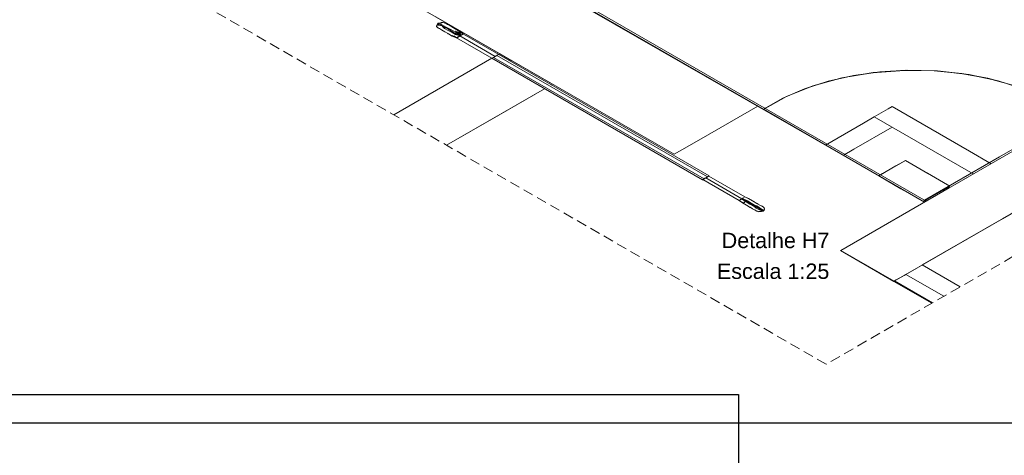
# Model space of a CAD drawing. Header units: millimetres. Extents: x 2 to 902, y -447 to 199.
# Tile 379 of 656: x 88 to 107, y 49 to 58. Entities that reach past the tile are written whole.
import ezdxf

# ---------------------------------------------------------------- set-up
doc = ezdxf.new("R2010")
doc.units = ezdxf.units.MM
doc.header["$MEASUREMENT"] = 0
doc.linetypes.add('JIS_02_2.0', pattern=[0.3, 0.2, -0.1])
doc.linetypes.add('NULL', pattern=[0])
for name, color, linetype, lineweight in [('DI-Títulos', 3, 'Continuous', 9), ('DI-Área do detalhe', 7, 'JIS_02_2.0', 9), ('IFC-Corrimão-Contorno', 36, 'Continuous', 5), ('IFC-Elemento de mobília-Contorno', 152, 'Continuous', 5), ('IFC-Escada-Contorno', 32, 'Continuous', 5), ('IFC-Laje-Contorno', 134, 'Continuous', 5), ('IFC-Lance de escada-Contorno', 32, 'Continuous', 5), ('IFC-Parede padrão-Contorno', 44, 'Continuous', 5), ('IFC-Parede-Contorno', 42, 'Continuous', 5), ('IFC-Pilar-Contorno', 83, 'Continuous', 5), ('IFC-Viga-Contorno', 66, 'Continuous', 5)]:
    doc.layers.add(name, color=color, linetype=linetype, lineweight=lineweight)
doc.styles.add('Arial', font='arial.ttf')

msp = doc.modelspace()

# ---------------------------------------------------------------- linework, layer by layer
msp.add_lwpolyline([(87.884, 76.104), (87.884, 50.057), (119.549, 50.057), (119.549, 79.628), (93.942, 79.628)])
msp.add_lwpolyline([(69.388, 50.607), (102.051, 50.607), (102.051, 21.759), (69.388, 21.759)], close=True)
at = {"layer": 'DI-Área do detalhe'}
msp.add_lwpolyline([(88.223, 60.169), (100.96, 67.523), (116.494, 58.554), (103.758, 51.2), (88.223, 60.169)], dxfattribs=at)
at = {"layer": 'IFC-Corrimão-Contorno', "color": 7, "lineweight": 5}
for p, q in [((96.171, 57.785), (96.177, 57.797)), ((96.171, 57.785), (96.177, 57.797)), ((96.171, 57.785), (96.173, 57.792)), ((96.184, 57.773), (96.171, 57.785)), ((96.173, 57.792), (96.177, 57.798)), ((96.177, 57.805), (96.19, 57.823)), ((96.177, 57.789), (96.177, 57.805)), ((96.182, 57.811), (96.183, 57.821)), ((96.183, 57.821), (96.192, 57.832)), ((96.198, 57.759), (96.184, 57.773)), ((96.188, 57.819), (96.192, 57.83)), ((96.188, 57.819), (96.191, 57.826)), ((96.188, 57.819), (96.19, 57.824)), ((96.189, 57.822), (96.192, 57.83)), ((96.189, 57.822), (96.19, 57.825)), ((96.19, 57.823), (96.192, 57.83)), ((96.19, 57.824), (96.192, 57.83)), ((96.211, 57.811), (96.19, 57.823)), ((96.192, 57.83), (96.199, 57.845)), ((96.192, 57.832), (96.199, 57.845)), ((96.192, 57.83), (96.199, 57.845)), ((96.192, 57.83), (96.194, 57.834)), ((96.192, 57.83), (96.222, 57.831)), ((96.194, 57.834), (96.199, 57.845)), ((96.221, 57.744), (96.198, 57.759)), ((96.199, 57.845), (96.221, 57.848)), ((96.199, 57.845), (96.217, 57.847)), ((96.222, 57.831), (96.199, 57.845)), ((96.2, 57.757), (96.199, 57.758)), ((96.2, 57.757), (96.221, 57.745)), ((96.211, 57.811), (96.249, 57.801)), ((96.217, 57.847), (96.221, 57.848)), ((96.221, 57.848), (96.251, 57.857)), ((96.222, 57.831), (96.221, 57.848)), ((96.221, 57.848), (96.234, 57.847)), ((96.227, 57.741), (96.221, 57.744)), ((96.246, 57.818), (96.222, 57.831)), ((96.227, 57.741), (96.269, 57.717)), ((96.234, 57.847), (96.274, 57.828)), ((96.246, 57.818), (96.24, 57.821)), ((96.267, 57.718), (96.24, 57.734)), ((96.281, 57.797), (96.246, 57.818)), ((96.249, 57.801), (96.281, 57.797)), ((96.251, 57.857), (96.271, 57.859)), ((96.281, 57.797), (96.261, 57.809)), ((96.264, 57.858), (96.265, 57.859)), ((96.265, 57.859), (96.287, 57.859)), ((96.267, 57.718), (96.303, 57.697)), ((96.312, 57.692), (96.269, 57.717)), ((96.271, 57.859), (96.294, 57.859)), ((96.281, 57.797), (96.274, 57.828)), ((96.293, 57.775), (96.281, 57.797)), ((96.335, 57.766), (96.281, 57.797)), ((96.281, 57.797), (96.31, 57.797)), ((96.287, 57.859), (96.303, 57.861)), ((96.29, 57.859), (96.303, 57.861)), ((96.29, 57.859), (96.303, 57.861)), ((96.29, 57.859), (96.303, 57.861)), ((96.327, 57.745), (96.293, 57.775)), ((96.303, 57.861), (96.318, 57.856)), ((96.357, 57.769), (96.31, 57.797)), ((96.318, 57.856), (96.344, 57.845)), ((96.327, 57.745), (96.394, 57.707)), ((96.335, 57.849), (96.346, 57.847)), ((96.389, 57.735), (96.335, 57.766)), ((96.337, 57.848), (96.346, 57.847)), ((96.344, 57.845), (96.361, 57.839)), ((96.346, 57.847), (96.361, 57.839)), ((96.359, 57.768), (96.357, 57.769)), ((96.359, 57.768), (96.45, 57.727)), ((96.384, 57.825), (96.361, 57.839)), ((96.362, 57.839), (96.363, 57.838)), ((96.386, 57.825), (96.363, 57.838)), ((96.454, 57.698), (96.368, 57.748)), ((96.384, 57.825), (96.419, 57.806)), ((96.386, 57.825), (96.417, 57.806)), ((96.497, 57.673), (96.389, 57.735)), ((96.504, 57.756), (96.419, 57.806)), ((96.542, 57.67), (96.45, 57.727)), ((96.49, 57.765), (96.487, 57.766)), ((96.568, 57.72), (96.504, 57.756)), ((96.568, 57.72), (96.634, 57.682)), ((96.303, 57.697), (96.308, 57.694)), ((96.335, 57.678), (96.312, 57.692)), ((96.335, 57.678), (96.403, 57.639)), ((96.399, 57.642), (96.384, 57.651)), ((96.394, 57.707), (96.474, 57.668)), ((96.399, 57.642), (96.451, 57.612)), ((96.478, 57.596), (96.403, 57.639)), ((96.497, 57.673), (96.454, 57.698)), ((96.474, 57.668), (96.543, 57.629)), ((96.478, 57.606), (96.561, 57.559)), ((96.478, 57.596), (96.561, 57.559)), ((96.541, 57.648), (96.497, 57.673)), ((96.561, 57.559), (96.507, 57.599)), ((96.538, 57.689), (96.605, 57.663)), ((96.66, 57.617), (96.538, 57.689)), ((96.627, 57.598), (96.541, 57.648)), ((96.641, 57.605), (96.542, 57.67)), ((96.543, 57.629), (96.627, 57.598)), ((97.249, 57.163), (96.561, 57.559)), ((96.562, 57.635), (96.641, 57.605)), ((96.627, 57.598), (96.562, 57.635)), ((96.578, 57.569), (96.627, 57.598)), ((96.693, 57.636), (96.594, 57.699)), ((96.594, 57.578), (96.611, 57.588)), ((96.6, 57.701), (96.601, 57.7)), ((96.605, 57.698), (96.601, 57.7)), ((96.66, 57.617), (96.605, 57.663)), ((96.611, 57.588), (96.627, 57.598)), ((96.614, 57.67), (96.693, 57.636)), ((96.627, 57.598), (96.693, 57.636)), ((96.627, 57.598), (96.641, 57.605)), ((97.315, 57.201), (96.627, 57.598)), ((96.693, 57.636), (96.634, 57.682)), ((96.646, 57.674), (96.635, 57.681)), ((96.693, 57.636), (96.635, 57.68)), ((96.641, 57.605), (96.646, 57.608)), ((96.693, 57.636), (96.646, 57.674)), ((96.646, 57.608), (96.66, 57.617)), ((96.66, 57.617), (96.677, 57.626)), ((97.381, 57.239), (96.693, 57.636)), ((97.249, 57.163), (97.315, 57.201)), ((97.249, 57.163), (97.282, 57.182)), ((101.348, 54.796), (97.249, 57.163)), ((97.282, 57.182), (97.348, 57.22)), ((101.381, 54.815), (97.282, 57.182)), ((97.315, 57.201), (97.366, 57.23)), ((97.348, 57.22), (97.356, 57.225)), ((101.447, 54.853), (97.348, 57.22)), ((97.356, 57.225), (97.381, 57.239)), ((101.48, 54.872), (97.381, 57.239)), ((101.381, 54.815), (101.447, 54.853)), ((101.447, 54.853), (101.48, 54.872)), ((102.175, 54.46), (101.472, 54.867)), ((101.348, 54.796), (101.373, 54.81)), ((102.061, 54.394), (101.357, 54.801)), ((101.373, 54.81), (101.381, 54.815)), ((102.118, 54.427), (101.414, 54.834)), ((102.175, 54.46), (102.249, 54.421)), ((102.175, 54.46), (102.244, 54.431)), ((102.175, 54.46), (102.256, 54.423)), ((102.061, 54.394), (102.118, 54.427)), ((102.147, 54.345), (102.061, 54.394)), ((102.131, 54.347), (102.061, 54.394)), ((102.128, 54.346), (102.061, 54.394)), ((102.075, 54.403), (102.09, 54.411)), ((102.09, 54.411), (102.108, 54.421)), ((102.108, 54.421), (102.118, 54.427)), ((102.201, 54.367), (102.108, 54.421)), ((102.108, 54.421), (102.18, 54.392)), ((102.118, 54.427), (102.161, 54.452)), ((102.118, 54.427), (102.128, 54.433)), ((102.18, 54.392), (102.118, 54.427)), ((102.128, 54.433), (102.133, 54.436)), ((102.18, 54.392), (102.128, 54.433)), ((102.128, 54.433), (102.226, 54.384)), ((102.128, 54.346), (102.173, 54.32)), ((102.204, 54.302), (102.128, 54.346)), ((102.173, 54.32), (102.131, 54.347)), ((102.133, 54.436), (102.147, 54.444)), ((102.172, 54.345), (102.152, 54.367)), ((102.241, 54.356), (102.18, 54.392)), ((102.27, 54.322), (102.201, 54.367)), ((102.204, 54.302), (102.277, 54.259)), ((102.225, 54.289), (102.22, 54.293)), ((102.225, 54.289), (102.279, 54.258)), ((102.299, 54.338), (102.226, 54.384)), ((102.303, 54.321), (102.241, 54.356)), ((102.244, 54.431), (102.325, 54.384)), ((102.27, 54.322), (102.356, 54.275)), ((102.299, 54.338), (102.362, 54.302)), ((102.356, 54.275), (102.303, 54.321)), ((102.409, 54.335), (102.325, 54.384)), ((102.347, 54.371), (102.357, 54.365)), ((102.356, 54.275), (102.364, 54.286)), ((102.391, 54.247), (102.356, 54.275)), ((102.356, 54.275), (102.392, 54.269)), ((102.415, 54.332), (102.357, 54.365)), ((102.407, 54.261), (102.362, 54.302)), ((102.364, 54.286), (102.362, 54.302)), ((102.362, 54.302), (102.406, 54.287)), ((102.392, 54.269), (102.364, 54.286)), ((102.407, 54.261), (102.364, 54.286)), ((102.45, 54.236), (102.392, 54.269)), ((102.455, 54.257), (102.406, 54.287)), ((102.45, 54.236), (102.407, 54.261)), ((102.409, 54.335), (102.455, 54.309)), ((102.435, 54.321), (102.415, 54.332)), ((102.455, 54.309), (102.493, 54.287)), ((102.518, 54.272), (102.493, 54.287)), ((102.496, 54.285), (102.51, 54.278)), ((102.536, 54.262), (102.51, 54.278)), ((102.536, 54.261), (102.518, 54.272)), ((102.551, 54.246), (102.536, 54.262)), ((102.548, 54.249), (102.536, 54.261)), ((102.326, 54.231), (102.277, 54.259)), ((102.279, 54.258), (102.303, 54.245)), ((102.361, 54.211), (102.326, 54.231)), ((102.361, 54.211), (102.387, 54.197)), ((102.368, 54.207), (102.362, 54.21)), ((102.368, 54.207), (102.393, 54.193)), ((102.387, 54.197), (102.406, 54.186)), ((102.391, 54.247), (102.449, 54.217)), ((102.393, 54.193), (102.394, 54.193)), ((102.393, 54.193), (102.394, 54.193)), ((102.406, 54.186), (102.428, 54.179)), ((102.414, 54.183), (102.419, 54.181)), ((102.419, 54.181), (102.446, 54.172)), ((102.428, 54.179), (102.446, 54.172)), ((102.446, 54.172), (102.469, 54.176)), ((102.446, 54.172), (102.448, 54.175)), ((102.448, 54.175), (102.458, 54.179)), ((102.449, 54.217), (102.493, 54.198)), ((102.478, 54.219), (102.45, 54.236)), ((102.493, 54.211), (102.45, 54.236)), ((102.509, 54.217), (102.455, 54.257)), ((102.469, 54.176), (102.485, 54.178)), ((102.469, 54.176), (102.484, 54.175)), ((102.484, 54.175), (102.499, 54.18)), ((102.485, 54.178), (102.507, 54.182)), ((102.493, 54.211), (102.542, 54.199)), ((102.507, 54.203), (102.493, 54.211)), ((102.536, 54.186), (102.493, 54.211)), ((102.507, 54.182), (102.493, 54.198)), ((102.498, 54.18), (102.536, 54.186)), ((102.498, 54.18), (102.514, 54.183)), ((102.499, 54.18), (102.52, 54.184)), ((102.514, 54.183), (102.507, 54.203)), ((102.507, 54.181), (102.536, 54.186)), ((102.507, 54.182), (102.514, 54.183)), ((102.533, 54.202), (102.509, 54.217)), ((102.514, 54.183), (102.536, 54.186)), ((102.533, 54.202), (102.55, 54.204)), ((102.533, 54.202), (102.543, 54.199)), ((102.536, 54.186), (102.542, 54.199)), ((102.536, 54.186), (102.542, 54.199)), ((102.536, 54.186), (102.542, 54.199)), ((102.541, 54.195), (102.544, 54.2)), ((102.542, 54.199), (102.55, 54.204)), ((102.542, 54.199), (102.543, 54.199)), ((102.56, 54.238), (102.548, 54.249)), ((102.548, 54.232), (102.556, 54.237)), ((102.55, 54.204), (102.553, 54.215)), ((102.56, 54.238), (102.551, 54.246)), ((102.553, 54.215), (102.554, 54.225)), ((102.554, 54.225), (102.56, 54.238)), ((102.556, 54.237), (102.56, 54.238))]:
    msp.add_line(p, q, dxfattribs=at)
at = {"layer": 'IFC-Elemento de mobília-Contorno', "color": 7, "lineweight": 5}
for p, q in [((105.088, 52.824), (105.274, 52.931)), ((105.124, 52.845), (105.31, 52.952)), ((105.274, 52.931), (105.31, 52.952)), ((106.051, 52.524), (105.31, 52.952)), ((106.051, 52.524), (105.31, 52.952)), ((105.088, 52.824), (105.124, 52.845)), ((105.829, 52.396), (105.088, 52.824)), ((105.829, 52.396), (105.088, 52.824))]:
    msp.add_line(p, q, dxfattribs=at)
at = {"layer": 'IFC-Escada-Contorno', "color": 7, "lineweight": 5}
for p, q in [((96.171, 57.785), (96.177, 57.797)), ((96.171, 57.785), (96.177, 57.797)), ((96.171, 57.785), (96.177, 57.797)), ((96.171, 57.785), (96.173, 57.792)), ((96.184, 57.773), (96.171, 57.785)), ((96.173, 57.792), (96.177, 57.798)), ((96.177, 57.805), (96.19, 57.823)), ((96.177, 57.789), (96.177, 57.805)), ((96.182, 57.811), (96.183, 57.821)), ((96.183, 57.821), (96.192, 57.832)), ((96.198, 57.759), (96.184, 57.773)), ((96.187, 57.819), (96.192, 57.83)), ((96.188, 57.819), (96.191, 57.826)), ((96.188, 57.819), (96.19, 57.824)), ((96.19, 57.823), (96.192, 57.83)), ((96.19, 57.825), (96.192, 57.83)), ((96.19, 57.824), (96.192, 57.83)), ((96.211, 57.811), (96.19, 57.823)), ((96.192, 57.83), (96.199, 57.845)), ((96.192, 57.832), (96.199, 57.845)), ((96.192, 57.83), (96.199, 57.845)), ((96.192, 57.83), (96.194, 57.834)), ((96.192, 57.83), (96.222, 57.831)), ((96.194, 57.834), (96.199, 57.845)), ((96.221, 57.744), (96.198, 57.759)), ((96.199, 57.845), (96.221, 57.848)), ((96.199, 57.845), (96.221, 57.848)), ((96.199, 57.845), (96.217, 57.847)), ((96.222, 57.831), (96.199, 57.845)), ((96.2, 57.757), (96.199, 57.758)), ((96.2, 57.757), (96.221, 57.745)), ((96.211, 57.811), (96.249, 57.801)), ((96.217, 57.847), (96.221, 57.848)), ((96.221, 57.848), (96.251, 57.857)), ((96.222, 57.831), (96.221, 57.848)), ((96.221, 57.848), (96.234, 57.847)), ((96.227, 57.741), (96.221, 57.744)), ((96.24, 57.821), (96.222, 57.831)), ((96.227, 57.741), (96.269, 57.717)), ((96.234, 57.847), (96.274, 57.828)), ((96.246, 57.818), (96.24, 57.821)), ((96.267, 57.718), (96.24, 57.734)), ((96.261, 57.809), (96.246, 57.818)), ((96.249, 57.801), (96.281, 57.797)), ((96.251, 57.857), (96.271, 57.859)), ((96.281, 57.797), (96.261, 57.809)), ((96.264, 57.858), (96.265, 57.859)), ((96.265, 57.859), (96.287, 57.859)), ((96.267, 57.718), (96.303, 57.697)), ((96.312, 57.692), (96.269, 57.717)), ((96.271, 57.859), (96.29, 57.859)), ((96.281, 57.797), (96.274, 57.828)), ((96.293, 57.775), (96.281, 57.797)), ((96.335, 57.766), (96.281, 57.797)), ((96.281, 57.797), (96.31, 57.797)), ((96.287, 57.859), (96.303, 57.861)), ((96.29, 57.859), (96.303, 57.861)), ((96.29, 57.859), (96.303, 57.861)), ((96.29, 57.859), (96.303, 57.861)), ((96.29, 57.859), (96.303, 57.861)), ((96.29, 57.859), (96.294, 57.859)), ((96.327, 57.745), (96.293, 57.775)), ((96.303, 57.861), (96.318, 57.856)), ((96.359, 57.768), (96.31, 57.797)), ((96.318, 57.856), (96.344, 57.845)), ((96.327, 57.745), (96.394, 57.707)), ((96.335, 57.849), (96.346, 57.847)), ((96.368, 57.748), (96.335, 57.766)), ((96.337, 57.848), (96.346, 57.847)), ((96.344, 57.845), (96.361, 57.839)), ((96.346, 57.847), (96.361, 57.839)), ((96.359, 57.768), (96.45, 57.727)), ((96.384, 57.825), (96.361, 57.839)), ((96.362, 57.839), (96.363, 57.838)), ((96.386, 57.825), (96.363, 57.838)), ((96.389, 57.735), (96.368, 57.748)), ((96.384, 57.825), (96.419, 57.806)), ((96.386, 57.825), (96.417, 57.806)), ((96.443, 57.704), (96.389, 57.735)), ((96.504, 57.756), (96.419, 57.806)), ((96.542, 57.67), (96.45, 57.727)), ((96.49, 57.765), (96.487, 57.766)), ((96.568, 57.72), (96.504, 57.756)), ((96.568, 57.72), (96.634, 57.682)), ((96.303, 57.697), (96.308, 57.694)), ((96.335, 57.678), (96.312, 57.692)), ((96.335, 57.678), (96.403, 57.639)), ((96.399, 57.642), (96.384, 57.651)), ((96.394, 57.707), (96.474, 57.668)), ((96.399, 57.642), (96.451, 57.612)), ((96.478, 57.596), (96.403, 57.639)), ((96.454, 57.698), (96.443, 57.704)), ((96.497, 57.673), (96.454, 57.698)), ((96.474, 57.668), (96.543, 57.629)), ((96.478, 57.606), (96.561, 57.559)), ((96.478, 57.596), (96.561, 57.559)), ((96.541, 57.648), (96.497, 57.673)), ((96.561, 57.559), (96.507, 57.599)), ((96.66, 57.617), (96.538, 57.689)), ((96.538, 57.689), (96.605, 57.663)), ((96.562, 57.635), (96.541, 57.648)), ((96.641, 57.605), (96.542, 57.67)), ((96.543, 57.629), (96.627, 57.598)), ((96.561, 57.559), (96.627, 57.598)), ((97.249, 57.163), (96.561, 57.559)), ((96.627, 57.598), (96.562, 57.635)), ((96.562, 57.635), (96.641, 57.605)), ((96.578, 57.569), (96.627, 57.598)), ((96.578, 57.569), (96.594, 57.578)), ((96.693, 57.636), (96.594, 57.699)), ((96.594, 57.578), (96.611, 57.588)), ((96.6, 57.701), (96.601, 57.7)), ((96.601, 57.7), (96.601, 57.7)), ((96.605, 57.698), (96.601, 57.7)), ((96.66, 57.617), (96.605, 57.663)), ((96.611, 57.588), (96.627, 57.598)), ((96.614, 57.67), (96.693, 57.636)), ((96.627, 57.598), (96.693, 57.636)), ((96.627, 57.598), (96.641, 57.605)), ((97.315, 57.201), (96.627, 57.598)), ((96.693, 57.636), (96.634, 57.682)), ((96.646, 57.674), (96.635, 57.681)), ((96.693, 57.636), (96.635, 57.68)), ((96.641, 57.605), (96.646, 57.608)), ((96.693, 57.636), (96.646, 57.674)), ((96.646, 57.608), (96.66, 57.617)), ((96.66, 57.617), (96.677, 57.626)), ((97.381, 57.239), (96.693, 57.636)), ((97.249, 57.163), (97.282, 57.182)), ((97.249, 57.163), (97.265, 57.172)), ((97.249, 57.163), (97.258, 57.168)), ((97.249, 57.163), (97.257, 57.167)), ((101.348, 54.796), (97.249, 57.163)), ((97.257, 57.167), (97.282, 57.182)), ((97.265, 57.172), (97.282, 57.182)), ((97.282, 57.182), (97.331, 57.21)), ((101.381, 54.815), (97.282, 57.182)), ((97.315, 57.201), (97.333, 57.211)), ((97.331, 57.21), (97.348, 57.22)), ((97.333, 57.211), (97.351, 57.222)), ((97.333, 57.211), (97.348, 57.22)), ((97.348, 57.22), (97.381, 57.239)), ((97.348, 57.22), (97.371, 57.233)), ((97.348, 57.22), (97.364, 57.229)), ((101.447, 54.853), (97.348, 57.22)), ((97.366, 57.23), (97.381, 57.239)), ((97.371, 57.233), (97.381, 57.239)), ((101.48, 54.872), (97.381, 57.239)), ((98.428, 56.66), (97.403, 57.252)), ((97.64, 57.114), (97.403, 57.252)), ((97.922, 56.952), (97.64, 57.114)), ((98.428, 56.66), (97.922, 56.952)), ((97.383, 56.057), (98.274, 56.571)), ((97.383, 56.057), (98.274, 56.571)), ((98.406, 56.647), (98.428, 56.66)), ((98.406, 56.647), (98.428, 56.66)), ((96.364, 55.469), (97.383, 56.057)), ((96.364, 55.469), (97.383, 56.057)), ((101.414, 54.834), (101.431, 54.843)), ((101.431, 54.843), (101.447, 54.853)), ((101.447, 54.853), (101.454, 54.857)), ((101.454, 54.857), (101.461, 54.861)), ((101.461, 54.861), (101.471, 54.866)), ((101.471, 54.866), (101.48, 54.872)), ((102.175, 54.46), (101.472, 54.867)), ((102.175, 54.46), (101.472, 54.867)), ((101.348, 54.796), (101.358, 54.801)), ((102.061, 54.394), (101.357, 54.801)), ((101.358, 54.801), (101.365, 54.805)), ((101.365, 54.805), (101.373, 54.81)), ((101.373, 54.81), (101.381, 54.815)), ((101.381, 54.815), (101.398, 54.824)), ((101.398, 54.824), (101.414, 54.834)), ((102.118, 54.427), (101.414, 54.834)), ((102.175, 54.46), (102.249, 54.421)), ((102.175, 54.46), (102.244, 54.431)), ((102.147, 54.345), (102.061, 54.394)), ((102.128, 54.346), (102.061, 54.394)), ((102.09, 54.411), (102.108, 54.421)), ((102.104, 54.419), (102.108, 54.421)), ((102.201, 54.367), (102.108, 54.421)), ((102.108, 54.421), (102.18, 54.392)), ((102.18, 54.392), (102.118, 54.427)), ((102.18, 54.392), (102.128, 54.433)), ((102.128, 54.433), (102.226, 54.384)), ((102.128, 54.346), (102.173, 54.32)), ((102.204, 54.302), (102.128, 54.346)), ((102.173, 54.32), (102.131, 54.347)), ((102.172, 54.345), (102.152, 54.367)), ((102.241, 54.356), (102.18, 54.392)), ((102.27, 54.322), (102.201, 54.367)), ((102.204, 54.302), (102.277, 54.259)), ((102.225, 54.289), (102.22, 54.293)), ((102.225, 54.289), (102.279, 54.258)), ((102.299, 54.338), (102.226, 54.384)), ((102.303, 54.321), (102.241, 54.356)), ((102.244, 54.431), (102.325, 54.384)), ((102.27, 54.322), (102.356, 54.275)), ((102.299, 54.338), (102.362, 54.302)), ((102.356, 54.275), (102.303, 54.321)), ((102.409, 54.335), (102.325, 54.384)), ((102.347, 54.371), (102.357, 54.365)), ((102.356, 54.275), (102.364, 54.286)), ((102.391, 54.247), (102.356, 54.275)), ((102.356, 54.275), (102.392, 54.269)), ((102.415, 54.332), (102.357, 54.365)), ((102.407, 54.261), (102.362, 54.302)), ((102.364, 54.286), (102.362, 54.302)), ((102.362, 54.302), (102.406, 54.287)), ((102.407, 54.261), (102.392, 54.269)), ((102.455, 54.257), (102.406, 54.287)), ((102.421, 54.253), (102.407, 54.261)), ((102.409, 54.335), (102.455, 54.309)), ((102.435, 54.321), (102.415, 54.332)), ((102.455, 54.309), (102.493, 54.287)), ((102.518, 54.272), (102.493, 54.287)), ((102.496, 54.285), (102.51, 54.278)), ((102.536, 54.262), (102.51, 54.278)), ((102.536, 54.261), (102.518, 54.272)), ((102.551, 54.246), (102.536, 54.262)), ((102.548, 54.249), (102.536, 54.261)), ((102.326, 54.231), (102.277, 54.259)), ((102.279, 54.258), (102.303, 54.245)), ((102.361, 54.211), (102.326, 54.231)), ((102.361, 54.211), (102.387, 54.197)), ((102.368, 54.207), (102.362, 54.21)), ((102.368, 54.207), (102.393, 54.193)), ((102.387, 54.197), (102.406, 54.186)), ((102.391, 54.247), (102.396, 54.244)), ((102.393, 54.193), (102.394, 54.193)), ((102.393, 54.193), (102.394, 54.193)), ((102.396, 54.244), (102.449, 54.217)), ((102.406, 54.186), (102.428, 54.179)), ((102.414, 54.183), (102.419, 54.181)), ((102.419, 54.181), (102.446, 54.172)), ((102.45, 54.236), (102.421, 54.253)), ((102.428, 54.179), (102.446, 54.172)), ((102.446, 54.172), (102.469, 54.176)), ((102.446, 54.172), (102.448, 54.175)), ((102.448, 54.175), (102.458, 54.179)), ((102.449, 54.217), (102.493, 54.198)), ((102.45, 54.236), (102.45, 54.236)), ((102.493, 54.211), (102.45, 54.236)), ((102.509, 54.217), (102.455, 54.257)), ((102.469, 54.176), (102.485, 54.178)), ((102.469, 54.176), (102.484, 54.175)), ((102.484, 54.175), (102.499, 54.18)), ((102.485, 54.178), (102.507, 54.182)), ((102.493, 54.211), (102.542, 54.199)), ((102.507, 54.182), (102.493, 54.198)), ((102.498, 54.18), (102.536, 54.186)), ((102.498, 54.18), (102.536, 54.186)), ((102.498, 54.18), (102.514, 54.183)), ((102.498, 54.18), (102.514, 54.183)), ((102.499, 54.18), (102.52, 54.184)), ((102.514, 54.183), (102.507, 54.203)), ((102.536, 54.186), (102.507, 54.203)), ((102.507, 54.182), (102.514, 54.183)), ((102.533, 54.202), (102.509, 54.217)), ((102.514, 54.183), (102.536, 54.186)), ((102.514, 54.183), (102.536, 54.186)), ((102.514, 54.182), (102.514, 54.183)), ((102.533, 54.202), (102.55, 54.204)), ((102.533, 54.202), (102.542, 54.199)), ((102.536, 54.186), (102.542, 54.199)), ((102.536, 54.186), (102.542, 54.199)), ((102.536, 54.186), (102.542, 54.199)), ((102.536, 54.186), (102.542, 54.199)), ((102.536, 54.186), (102.542, 54.199)), ((102.541, 54.195), (102.544, 54.2)), ((102.542, 54.199), (102.55, 54.204)), ((102.542, 54.199), (102.543, 54.199)), ((102.56, 54.238), (102.548, 54.249)), ((102.548, 54.232), (102.556, 54.237)), ((102.55, 54.204), (102.553, 54.215)), ((102.56, 54.238), (102.551, 54.246)), ((102.553, 54.215), (102.554, 54.225)), ((102.554, 54.225), (102.56, 54.238)), ((102.556, 54.237), (102.56, 54.238))]:
    msp.add_line(p, q, dxfattribs=at)
at = {"layer": 'IFC-Laje-Contorno', "color": 7, "lineweight": 5}
for p, q in [((102.535, 56.169), (95.567, 60.192)), ((97.403, 57.252), (94.013, 59.209)), ((95.339, 56.06), (97.249, 57.163)), ((95.339, 56.06), (97.249, 57.163)), ((97.381, 57.239), (97.403, 57.252)), ((97.381, 57.239), (97.403, 57.252)), ((103.499, 56.625), (104.063, 56.78)), ((103.504, 56.626), (104.071, 56.782)), ((103.797, 56.715), (104.29, 56.826)), ((103.804, 56.717), (104.299, 56.828)), ((104.063, 56.78), (104.662, 56.883)), ((104.071, 56.782), (104.674, 56.884)), ((104.29, 56.826), (104.804, 56.898)), ((104.299, 56.828), (104.816, 56.899)), ((104.662, 56.883), (105.283, 56.928)), ((104.674, 56.884), (105.297, 56.929)), ((104.804, 56.898), (105.331, 56.93)), ((104.816, 56.899), (105.345, 56.93)), ((105.283, 56.928), (105.907, 56.917)), ((105.297, 56.929), (105.925, 56.916)), ((105.311, 52.951), (112.073, 56.855)), ((105.331, 56.93), (105.86, 56.92)), ((105.345, 56.93), (105.877, 56.919)), ((105.629, 53.135), (112.072, 56.855)), ((105.86, 56.92), (106.381, 56.869)), ((105.877, 56.919), (106.4, 56.866)), ((105.907, 56.917), (106.521, 56.848)), ((105.925, 56.916), (106.541, 56.845)), ((106.381, 56.869), (106.886, 56.778)), ((106.4, 56.866), (106.907, 56.773)), ((106.521, 56.848), (107.108, 56.723)), ((106.541, 56.845), (107.129, 56.718)), ((106.886, 56.778), (107.366, 56.648)), ((106.907, 56.773), (107.387, 56.641)), ((102.911, 56.383), (103.335, 56.566)), ((102.913, 56.384), (103.339, 56.568)), ((102.985, 56.419), (103.499, 56.625)), ((102.987, 56.42), (103.504, 56.626)), ((103.335, 56.566), (103.797, 56.715)), ((103.339, 56.568), (103.804, 56.717)), ((107.108, 56.723), (107.653, 56.547)), ((107.129, 56.718), (107.675, 56.538)), ((102.535, 56.169), (102.913, 56.384)), ((102.535, 56.169), (102.911, 56.383)), ((102.57, 56.188), (102.987, 56.42)), ((102.57, 56.188), (102.985, 56.419)), ((105.67, 54.359), (102.535, 56.169)), ((105.67, 54.359), (108.584, 56.041)), ((105.075, 52.815), (105.089, 52.823)), ((105.815, 52.388), (105.075, 52.815))]:
    msp.add_line(p, q, dxfattribs=at)
at = {"layer": 'IFC-Lance de escada-Contorno', "color": 7, "lineweight": 5}
for p, q in [((96.364, 55.469), (98.274, 56.571)), ((98.406, 56.647), (98.428, 56.66))]:
    msp.add_line(p, q, dxfattribs=at)
at = {"layer": 'IFC-Parede padrão-Contorno', "color": 7, "lineweight": 5}
for p, q in [((102.92, 55.946), (96.051, 59.912)), ((105.704, 54.379), (98.441, 58.572)), ((97.002, 57.483), (96.156, 57.972)), ((100.797, 55.292), (97.002, 57.483)), ((107.133, 55.243), (110.998, 57.475)), ((105.704, 54.379), (109.569, 56.61)), ((101.321, 55.594), (102.426, 56.232)), ((104.487, 55.902), (104.695, 56.021)), ((105.67, 54.359), (102.92, 55.946)), ((103.742, 55.471), (104.487, 55.902)), ((104.296, 55.391), (105.041, 55.821)), ((100.902, 55.352), (101.321, 55.594)), ((100.797, 55.292), (100.902, 55.352)), ((104.088, 55.271), (104.296, 55.391)), ((105.67, 54.399), (107.133, 55.243)), ((106.369, 52.708), (105.629, 53.135)), ((105.075, 52.815), (105.081, 52.819)), ((105.815, 52.388), (105.075, 52.815))]:
    msp.add_line(p, q, dxfattribs=at)
at = {"layer": 'IFC-Parede-Contorno', "color": 7, "lineweight": 5}
for p, q in [((104.695, 56.021), (104.966, 56.178)), ((104.966, 56.178), (105.041, 56.221)), ((106.549, 55.351), (105.041, 56.221)), ((106.102, 55.209), (104.695, 56.021)), ((106.968, 55.109), (106.549, 55.351)), ((106.103, 55.208), (106.102, 55.209)), ((106.622, 54.909), (106.103, 55.208)), ((106.969, 55.109), (106.968, 55.109)), ((107.189, 54.036), (108.577, 54.837)), ((104.042, 53.419), (106.15, 54.636)), ((105.081, 52.819), (107.189, 54.036)), ((104.036, 53.415), (104.042, 53.419)), ((105.075, 52.815), (104.036, 53.415)), ((104.608, 53.091), (104.042, 53.419)), ((105.081, 52.819), (104.608, 53.091))]:
    msp.add_line(p, q, dxfattribs=at)
at = {"layer": 'IFC-Pilar-Contorno', "color": 7, "lineweight": 5}
for p, q in [((105.039, 55.02), (105.114, 55.064)), ((105.041, 55.022), (105.301, 55.171)), ((105.114, 55.064), (105.301, 55.171)), ((105.731, 54.923), (105.301, 55.171)), ((105.426, 55.099), (105.301, 55.171)), ((105.735, 54.921), (105.426, 55.099)), ((104.781, 54.871), (105.039, 55.02)), ((104.781, 54.871), (104.856, 54.915)), ((105.214, 54.622), (104.781, 54.871)), ((104.856, 54.915), (105.041, 55.022)), ((106.042, 54.744), (105.731, 54.923)), ((106.167, 54.671), (105.735, 54.921)), ((105.909, 54.523), (106.167, 54.671)), ((106.167, 54.671), (106.042, 54.744)), ((106.092, 54.628), (106.167, 54.671)), ((105.339, 54.55), (105.214, 54.622)), ((105.647, 54.371), (105.339, 54.55)), ((105.647, 54.371), (105.907, 54.521)), ((105.723, 54.415), (105.909, 54.523)), ((105.907, 54.521), (106.092, 54.628)), ((105.647, 54.371), (105.723, 54.415))]:
    msp.add_line(p, q, dxfattribs=at)
at = {"layer": 'IFC-Viga-Contorno', "color": 7, "lineweight": 5}
for p in [(95.623, 60.139), (102.421, 56.229)]:
    msp.add_line(p, (104.886, 54.811), dxfattribs=at)

# ---------------------------------------------------------------- texts
at = {"layer": 'DI-Títulos', "linetype": 'NULL', "char_height": 0.3, "attachment_point": 9, "line_spacing_factor": 0.6, "style": 'Arial'}
for s, insert, width in [('Detalhe H7', (103.82, 53.459), 4.19268), ('Escala 1:25', (103.82, 52.859), 4.37973)]:
    msp.add_mtext(s, dxfattribs=dict(at, insert=insert, width=width))

doc.saveas('drawing.dxf')
